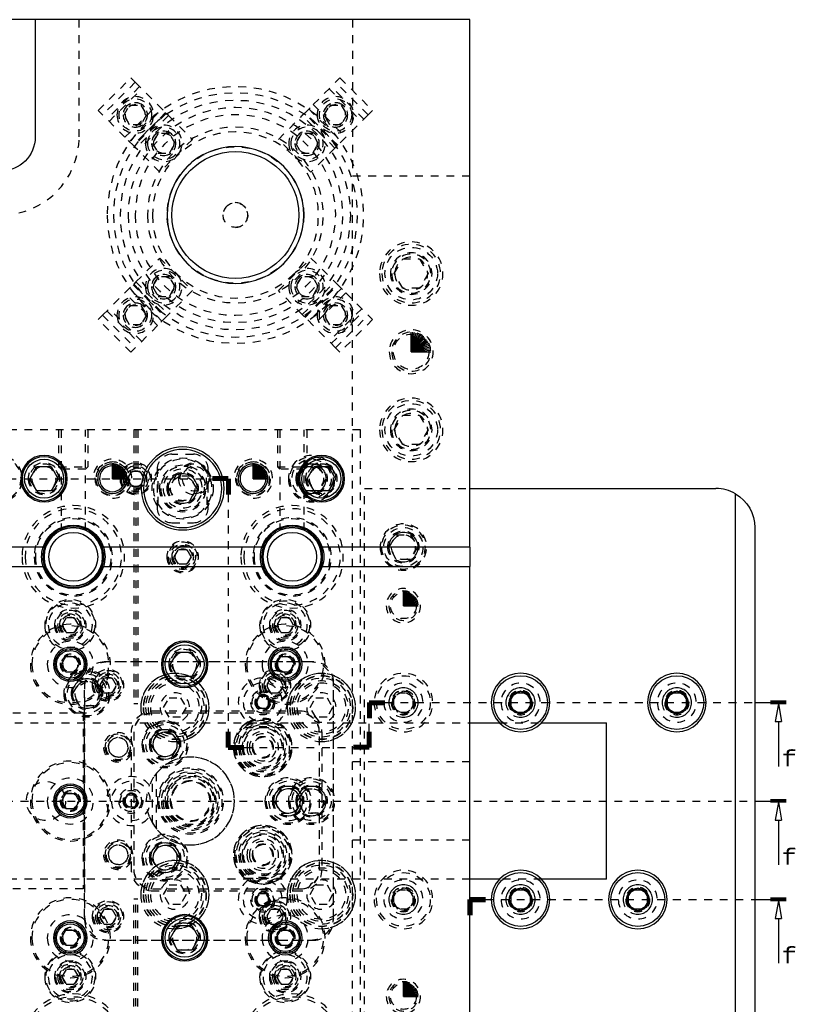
# Model space of a CAD drawing. Header units: inches. Extents: x 3 to 351, y 4 to 271.
# Tile 528 of 530: x 317 to 327, y 154 to 166. Entities that reach past the tile are written whole.
import ezdxf
from ezdxf.enums import TextEntityAlignment as Align

# ---------------------------------------------------------------- set-up
doc = ezdxf.new("R2010")
doc.units = ezdxf.units.IN
doc.header["$LTSCALE"] = 0.5
doc.header["$MEASUREMENT"] = 0
for name, pattern in [('DIVIDE', [0.393701, 0.19685, -0.098425, 0, -0.098425]), ('HIDDEN', [0.225, 0.15, -0.075]), ('PHANTOM', [0.25, 0.125, -0.025, 0.025, -0.025, 0.025, -0.025])]:
    doc.linetypes.add(name, pattern=pattern)
doc.layers.add('MFB', color=7, linetype='Continuous')
doc.layers.add('STR_1', color=7, linetype='Continuous')
doc.styles.add('VERO2-Courier New', font='cour.ttf')

# ---------------------------------------------------------------- blocks, each defined once
blk = doc.blocks.new('ArrowheadSectionClosed')
at = {"color": 0}
for p, q in [((0, 0.02), (-1, 0.02)), ((0, 0.01), (-1, 0.01)), ((0, 0), (-1, 0)), ((0, -0.01), (-1, -0.01)), ((0, -0.02), (-1, -0.02)), ((-0.5, -0.02), (-0.7, -0.298)), ((-0.5, -0.02), (-0.3, -0.298)), ((-0.7, -0.298), (-0.3, -0.298)), ((-0.5, -0.298), (-0.5, -1))]:
    blk.add_line(p, q, dxfattribs=at)
blk = doc.blocks.new('ArrowheadSection')
at = {"color": 0}
for p, q in [((0, 1), (-1, 1)), ((0, 0.5), (-1, 0.5)), ((0, 0), (-1, 0)), ((0, -0.5), (-1, -0.5)), ((0, -1), (-1, -1))]:
    blk.add_line(p, q, dxfattribs=at)

msp = doc.modelspace()

# ---------------------------------------------------------------- linework, layer by layer
at = {"layer": 'MFB', "color": 254, "linetype": 'Continuous'}
for p, q in [((317.525, 166.174), (316.65, 166.174)), ((317.525, 166.174), (317.525, 164.674)), ((323.088, 166.174), (317.525, 166.174)), ((323.088, 159.424), (323.088, 166.174)), ((317.626, 159.424), (316.599, 159.424)), ((320.426, 159.424), (318.399, 159.424)), ((323.088, 159.424), (321.199, 159.424)), ((323.088, 159.424), (323.088, 159.174)), ((316.599, 159.174), (317.626, 159.174)), ((318.399, 159.174), (320.426, 159.174)), ((321.199, 159.174), (323.088, 159.174)), ((323.088, 153.174), (323.088, 159.174))]:
    msp.add_line(p, q, dxfattribs=at)
at = {"layer": 'MFB', "color": 254, "linetype": 'HIDDEN'}
for p, q in [((318.088, 164.674), (318.088, 166.174)), ((321.588, 166.174), (321.588, 164.174)), ((318.332, 165.012), (318.75, 165.429)), ((318.805, 165.373), (318.388, 164.956)), ((318.75, 165.429), (318.805, 165.373)), ((318.805, 165.373), (319.092, 165.087)), ((321.083, 165.087), (321.37, 165.373)), ((321.37, 165.373), (321.426, 165.429)), ((321.787, 164.956), (321.37, 165.373)), ((321.426, 165.429), (321.843, 165.012)), ((318.861, 165.318), (318.443, 164.9)), ((318.471, 164.872), (318.889, 165.29)), ((321.286, 165.29), (321.704, 164.872)), ((321.732, 164.9), (321.314, 165.318)), ((318.662, 164.955), (318.734, 165.08)), ((318.674, 164.669), (319.092, 165.087)), ((318.734, 165.08), (318.878, 165.08)), ((318.878, 165.08), (318.95, 164.955)), ((319.092, 165.087), (319.203, 164.975)), ((320.972, 164.975), (321.083, 165.087)), ((321.083, 165.087), (321.501, 164.669)), ((321.225, 164.955), (321.297, 165.08)), ((321.297, 165.08), (321.441, 165.08)), ((321.441, 165.08), (321.513, 164.955)), ((318.388, 164.956), (318.332, 165.012)), ((318.674, 164.669), (318.388, 164.956)), ((318.734, 164.83), (318.662, 164.955)), ((318.73, 164.613), (319.148, 165.031)), ((319.195, 164.984), (318.777, 164.566)), ((319.203, 164.975), (318.786, 164.558)), ((318.95, 164.955), (318.878, 164.83)), ((319.231, 164.947), (319.203, 164.975)), ((320.972, 164.975), (320.944, 164.947)), ((321.389, 164.558), (320.972, 164.975)), ((321.398, 164.566), (320.98, 164.984)), ((321.027, 165.031), (321.445, 164.613)), ((321.297, 164.83), (321.225, 164.955)), ((321.513, 164.955), (321.441, 164.83)), ((321.787, 164.956), (321.501, 164.669)), ((321.843, 165.012), (321.787, 164.956)), ((318.878, 164.83), (318.734, 164.83)), ((319.231, 164.947), (318.814, 164.53)), ((319.231, 164.947), (319.537, 164.641)), ((320.638, 164.641), (320.944, 164.947)), ((321.361, 164.53), (320.944, 164.947)), ((321.441, 164.83), (321.297, 164.83)), ((319.098, 164.716), (319.026, 164.591)), ((319.243, 164.716), (319.098, 164.716)), ((319.315, 164.591), (319.243, 164.716)), ((320.932, 164.716), (320.86, 164.591)), ((321.077, 164.716), (320.932, 164.716)), ((321.149, 164.591), (321.077, 164.716)), ((318.786, 164.558), (318.674, 164.669)), ((319.026, 164.591), (319.098, 164.466)), ((319.537, 164.641), (319.12, 164.224)), ((319.243, 164.466), (319.315, 164.591)), ((321.055, 164.224), (320.638, 164.641)), ((320.86, 164.591), (320.932, 164.466)), ((321.077, 164.466), (321.149, 164.591)), ((321.501, 164.669), (321.389, 164.558)), ((318.786, 164.558), (318.814, 164.53)), ((319.12, 164.224), (318.814, 164.53)), ((319.098, 164.466), (319.243, 164.466)), ((320.932, 164.466), (321.077, 164.466)), ((321.361, 164.53), (321.055, 164.224)), ((321.361, 164.53), (321.389, 164.558)), ((321.588, 164.174), (323.088, 164.174)), ((321.588, 148.174), (321.588, 164.174)), ((318.814, 162.817), (319.12, 163.123)), ((319.12, 163.123), (319.537, 162.706)), ((320.638, 162.706), (321.055, 163.123)), ((321.055, 163.123), (321.361, 162.817)), ((322.121, 162.924), (322.229, 163.111)), ((322.229, 163.111), (322.446, 163.111)), ((322.446, 163.111), (322.554, 162.924)), ((318.814, 162.817), (318.786, 162.789)), ((318.814, 162.817), (319.231, 162.4)), ((319.098, 162.882), (319.026, 162.757)), ((319.243, 162.882), (319.098, 162.882)), ((319.315, 162.757), (319.243, 162.882)), ((320.932, 162.882), (320.86, 162.757)), ((321.077, 162.882), (320.932, 162.882)), ((320.944, 162.4), (321.361, 162.817)), ((321.149, 162.757), (321.077, 162.882)), ((321.389, 162.789), (321.361, 162.817)), ((322.229, 162.736), (322.121, 162.924)), ((322.554, 162.924), (322.446, 162.736)), ((318.674, 162.678), (318.786, 162.789)), ((319.148, 162.316), (318.73, 162.734)), ((318.777, 162.781), (319.195, 162.363)), ((318.786, 162.789), (319.203, 162.372)), ((319.026, 162.757), (319.098, 162.632)), ((319.537, 162.706), (319.231, 162.4)), ((319.243, 162.632), (319.315, 162.757)), ((320.944, 162.4), (320.638, 162.706)), ((320.86, 162.757), (320.932, 162.632)), ((320.972, 162.372), (321.389, 162.789)), ((320.98, 162.363), (321.398, 162.781)), ((321.445, 162.734), (321.027, 162.316)), ((321.077, 162.632), (321.149, 162.757)), ((321.389, 162.789), (321.501, 162.678)), ((322.446, 162.736), (322.229, 162.736)), ((318.388, 162.391), (318.674, 162.678)), ((319.092, 162.26), (318.674, 162.678)), ((319.098, 162.632), (319.243, 162.632)), ((320.932, 162.632), (321.077, 162.632)), ((321.501, 162.678), (321.083, 162.26)), ((321.501, 162.678), (321.787, 162.391)), ((318.443, 162.447), (318.861, 162.029)), ((318.889, 162.057), (318.471, 162.475)), ((318.662, 162.392), (318.734, 162.517)), ((318.734, 162.517), (318.878, 162.517)), ((318.878, 162.517), (318.95, 162.392)), ((321.225, 162.392), (321.297, 162.517)), ((321.704, 162.475), (321.286, 162.057)), ((321.297, 162.517), (321.441, 162.517)), ((321.314, 162.029), (321.732, 162.447)), ((321.441, 162.517), (321.513, 162.392)), ((318.332, 162.336), (318.388, 162.391)), ((318.75, 161.918), (318.332, 162.336)), ((318.388, 162.391), (318.805, 161.974)), ((318.734, 162.267), (318.662, 162.392)), ((318.95, 162.392), (318.878, 162.267)), ((319.203, 162.372), (319.092, 162.26)), ((319.203, 162.372), (319.231, 162.4)), ((320.944, 162.4), (320.972, 162.372)), ((321.083, 162.26), (320.972, 162.372)), ((321.297, 162.267), (321.225, 162.392)), ((321.37, 161.974), (321.787, 162.391)), ((321.843, 162.336), (321.426, 161.918)), ((321.513, 162.392), (321.441, 162.267)), ((321.787, 162.391), (321.843, 162.336)), ((318.878, 162.267), (318.734, 162.267)), ((319.092, 162.26), (318.805, 161.974)), ((321.37, 161.974), (321.083, 162.26)), ((321.441, 162.267), (321.297, 162.267)), ((318.805, 161.974), (318.75, 161.918)), ((321.426, 161.918), (321.37, 161.974)), ((322.121, 160.924), (322.229, 161.111)), ((322.229, 161.111), (322.446, 161.111)), ((322.446, 161.111), (322.554, 160.924)), ((321.688, 160.924), (317.138, 160.924)), ((317.825, 160.924), (317.825, 160.452)), ((317.856, 160.924), (317.856, 159.639)), ((318.169, 159.64), (318.169, 160.924)), ((318.2, 160.924), (318.2, 160.452)), ((318.788, 160.924), (318.788, 160.396)), ((318.813, 160.924), (318.813, 160.399)), ((318.838, 160.924), (318.838, 160.396)), ((320.625, 160.924), (320.625, 160.452)), ((320.656, 160.924), (320.656, 159.639)), ((320.969, 159.64), (320.969, 160.924)), ((321, 160.924), (321, 160.452)), ((321.688, 151.424), (321.688, 160.924)), ((322.229, 160.736), (322.121, 160.924)), ((322.554, 160.924), (322.446, 160.736)), ((322.446, 160.736), (322.229, 160.736)), ((319.55, 160.611), (319.275, 160.611)), ((317.825, 160.452), (318.2, 160.452)), ((317.856, 160.421), (317.825, 160.452)), ((318.169, 160.421), (317.856, 160.421)), ((318.169, 160.421), (318.2, 160.452)), ((319.088, 160.424), (319.088, 159.924)), ((319.738, 159.924), (319.738, 160.424)), ((320.625, 160.452), (321, 160.452)), ((320.656, 160.421), (320.625, 160.452)), ((320.969, 160.421), (320.656, 160.421)), ((320.882, 160.299), (320.972, 160.455)), ((320.969, 160.421), (321, 160.452)), ((320.972, 160.455), (321.097, 160.455)), ((321.153, 160.455), (321.243, 160.299)), ((318.758, 160.392), (318.704, 160.299)), ((318.704, 160.299), (318.758, 160.205)), ((318.867, 160.392), (318.758, 160.392)), ((318.813, 160.399), (318.788, 160.396)), ((318.838, 160.396), (318.813, 160.399)), ((318.921, 160.299), (318.867, 160.392)), ((318.867, 160.205), (318.921, 160.299)), ((319.1, 159.966), (319.1, 160.381)), ((319.322, 160.33), (319.232, 160.174)), ((319.503, 160.33), (319.322, 160.33)), ((319.593, 160.174), (319.503, 160.33)), ((319.725, 159.966), (319.725, 160.381)), ((320.972, 160.142), (320.882, 160.299)), ((321.243, 160.299), (321.153, 160.142)), ((318.758, 160.205), (318.867, 160.205)), ((318.788, 160.201), (318.788, 157.424)), ((318.788, 160.201), (318.813, 160.198)), ((318.813, 160.198), (318.838, 160.201)), ((318.813, 160.198), (318.813, 157.424)), ((318.838, 160.201), (318.838, 157.424)), ((319.232, 160.174), (319.322, 160.017)), ((319.503, 160.017), (319.593, 160.174)), ((321.738, 160.174), (323.088, 160.174)), ((321.738, 152.174), (321.738, 160.174)), ((321.097, 160.142), (320.972, 160.142)), ((319.322, 160.017), (319.503, 160.017)), ((319.275, 159.736), (319.55, 159.736)), ((322.057, 159.424), (322.147, 159.58)), ((322.147, 159.58), (322.328, 159.58)), ((322.328, 159.58), (322.418, 159.424)), ((322.147, 159.267), (322.057, 159.424)), ((322.418, 159.424), (322.328, 159.267)), ((319.304, 159.299), (319.358, 159.392)), ((319.358, 159.205), (319.304, 159.299)), ((319.358, 159.392), (319.467, 159.392)), ((319.467, 159.392), (319.521, 159.299)), ((319.521, 159.299), (319.467, 159.205)), ((319.467, 159.205), (319.358, 159.205)), ((322.328, 159.267), (322.147, 159.267)), ((317.921, 158.517), (317.867, 158.424)), ((317.867, 158.424), (317.921, 158.33)), ((318.029, 158.517), (317.921, 158.517)), ((318.083, 158.424), (318.029, 158.517)), ((318.029, 158.33), (318.083, 158.424)), ((320.671, 158.517), (320.617, 158.424)), ((320.617, 158.424), (320.671, 158.33)), ((320.779, 158.517), (320.671, 158.517)), ((320.833, 158.424), (320.779, 158.517)), ((320.779, 158.33), (320.833, 158.424)), ((317.921, 158.33), (318.029, 158.33)), ((320.671, 158.33), (320.779, 158.33)), ((321.093, 157.954), (318.408, 157.954)), ((321.043, 157.954), (318.458, 157.954)), ((318.007, 157.549), (318.097, 157.705)), ((318.097, 157.705), (318.278, 157.705)), ((318.158, 157.704), (318.158, 154.644)), ((318.158, 154.694), (318.158, 157.654)), ((318.278, 157.705), (318.368, 157.549)), ((318.403, 157.747), (318.349, 157.654)), ((318.349, 157.654), (318.403, 157.56)), ((318.512, 157.747), (318.403, 157.747)), ((318.566, 157.654), (318.512, 157.747)), ((318.512, 157.56), (318.566, 157.654)), ((320.538, 157.747), (320.484, 157.654)), ((320.484, 157.654), (320.538, 157.56)), ((320.647, 157.747), (320.538, 157.747)), ((320.701, 157.654), (320.647, 157.747)), ((320.647, 157.56), (320.701, 157.654)), ((321.343, 154.644), (321.343, 157.704)), ((321.343, 154.694), (321.343, 157.654)), ((318.097, 157.392), (318.007, 157.549)), ((318.368, 157.549), (318.278, 157.392)), ((318.403, 157.56), (318.512, 157.56)), ((320.538, 157.56), (320.647, 157.56)), ((322.093, 157.434), (322.165, 157.559)), ((322.238, 157.578), (322.113, 157.506)), ((322.165, 157.559), (322.31, 157.559)), ((322.363, 157.506), (322.238, 157.578)), ((322.31, 157.559), (322.382, 157.434)), ((318.278, 157.392), (318.097, 157.392)), ((318.788, 157.424), (318.838, 157.424)), ((319.168, 157.371), (319.24, 157.496)), ((319.24, 157.496), (319.385, 157.496)), ((319.385, 157.496), (319.457, 157.371)), ((320.347, 157.436), (320.392, 157.514)), ((320.392, 157.358), (320.347, 157.436)), ((320.392, 157.514), (320.483, 157.514)), ((320.483, 157.514), (320.528, 157.436)), ((320.528, 157.436), (320.483, 157.358)), ((321.043, 157.371), (321.115, 157.496)), ((321.115, 157.496), (321.26, 157.496)), ((321.26, 157.496), (321.332, 157.371)), ((322.165, 157.309), (322.093, 157.434)), ((322.113, 157.506), (322.113, 157.361)), ((322.382, 157.434), (322.31, 157.309)), ((322.363, 157.361), (322.363, 157.506)), ((318.138, 157.299), (317.138, 157.299)), ((318.138, 157.299), (318.138, 155.049)), ((320.923, 157.299), (319.028, 157.299)), ((319.038, 157.329), (320.913, 157.329)), ((320.913, 157.299), (319.038, 157.299)), ((319.24, 157.246), (319.168, 157.371)), ((319.457, 157.371), (319.385, 157.246)), ((320.483, 157.358), (320.392, 157.358)), ((321.115, 157.246), (321.043, 157.371)), ((321.332, 157.371), (321.26, 157.246)), ((322.113, 157.361), (322.238, 157.289)), ((322.31, 157.309), (322.165, 157.309)), ((322.238, 157.289), (322.363, 157.361)), ((295.463, 157.174), (323.088, 157.174)), ((319.385, 157.246), (319.24, 157.246)), ((320.213, 157.161), (320.663, 157.161)), ((321.26, 157.246), (321.115, 157.246)), ((323.467, 157.174), (324.008, 157.174)), ((318.758, 155.299), (318.758, 157.049)), ((318.788, 157.059), (318.788, 155.289)), ((318.788, 157.049), (318.788, 155.299)), ((319.097, 157.055), (319.007, 156.899)), ((319.278, 157.055), (319.097, 157.055)), ((319.368, 156.899), (319.278, 157.055)), ((320.717, 157.111), (320.158, 157.111)), ((321.163, 155.289), (321.163, 157.059)), ((321.163, 155.299), (321.163, 157.049)), ((321.193, 157.049), (321.193, 155.299)), ((319.007, 156.899), (319.097, 156.742)), ((319.278, 156.742), (319.368, 156.899)), ((319.097, 156.742), (319.278, 156.742)), ((323.088, 156.676), (321.588, 156.676)), ((319.075, 156.527), (319.075, 155.82)), ((319.025, 155.893), (319.025, 156.454)), ((320.672, 156.33), (320.582, 156.174)), ((320.853, 156.33), (320.672, 156.33)), ((320.943, 156.174), (320.853, 156.33)), ((320.882, 156.174), (320.972, 156.33)), ((320.972, 156.33), (321.153, 156.33)), ((321.153, 156.33), (321.243, 156.174)), ((318.66, 156.174), (318.705, 156.252)), ((318.705, 156.095), (318.66, 156.174)), ((318.705, 156.252), (318.795, 156.252)), ((318.795, 156.252), (318.84, 156.174)), ((318.84, 156.174), (318.795, 156.095)), ((320.582, 156.174), (320.672, 156.017)), ((320.853, 156.017), (320.943, 156.174)), ((320.972, 156.017), (320.882, 156.174)), ((321.243, 156.174), (321.153, 156.017)), ((318.795, 156.095), (318.705, 156.095)), ((320.672, 156.017), (320.853, 156.017)), ((321.153, 156.017), (320.972, 156.017)), ((323.088, 155.671), (321.588, 155.671)), ((319.097, 155.605), (319.007, 155.449)), ((319.278, 155.605), (319.097, 155.605)), ((319.368, 155.449), (319.278, 155.605)), ((319.007, 155.449), (319.097, 155.292)), ((319.278, 155.292), (319.368, 155.449)), ((319.097, 155.292), (319.278, 155.292)), ((323.088, 155.174), (295.463, 155.174)), ((320.717, 155.236), (320.158, 155.236)), ((320.213, 155.186), (320.663, 155.186)), ((324.008, 155.174), (323.467, 155.174)), ((318.138, 155.049), (317.138, 155.049)), ((319.028, 155.049), (320.923, 155.049)), ((319.038, 155.049), (320.913, 155.049)), ((320.913, 155.019), (319.038, 155.019)), ((319.168, 154.976), (319.24, 155.101)), ((319.24, 155.101), (319.385, 155.101)), ((319.385, 155.101), (319.457, 154.976)), ((321.043, 154.976), (321.115, 155.101)), ((321.115, 155.101), (321.26, 155.101)), ((321.26, 155.101), (321.332, 154.976)), ((322.093, 154.914), (322.165, 155.039)), ((322.238, 155.058), (322.113, 154.986)), ((322.165, 155.039), (322.31, 155.039)), ((322.363, 154.986), (322.238, 155.058)), ((322.31, 155.039), (322.382, 154.914)), ((318.788, 154.924), (318.838, 154.924)), ((318.788, 152.146), (318.788, 154.924)), ((318.813, 152.149), (318.813, 154.924)), ((318.838, 152.146), (318.838, 154.924)), ((319.24, 154.851), (319.168, 154.976)), ((319.457, 154.976), (319.385, 154.851)), ((320.347, 154.911), (320.392, 154.989)), ((320.392, 154.833), (320.347, 154.911)), ((320.392, 154.989), (320.483, 154.989)), ((320.483, 154.989), (320.528, 154.911)), ((320.528, 154.911), (320.483, 154.833)), ((321.115, 154.851), (321.043, 154.976)), ((321.332, 154.976), (321.26, 154.851)), ((322.165, 154.789), (322.093, 154.914)), ((322.113, 154.986), (322.113, 154.841)), ((322.382, 154.914), (322.31, 154.789)), ((322.363, 154.841), (322.363, 154.986)), ((318.403, 154.787), (318.349, 154.694)), ((318.512, 154.787), (318.403, 154.787)), ((318.566, 154.694), (318.512, 154.787)), ((319.385, 154.851), (319.24, 154.851)), ((320.483, 154.833), (320.392, 154.833)), ((320.538, 154.787), (320.484, 154.694)), ((320.647, 154.787), (320.538, 154.787)), ((320.701, 154.694), (320.647, 154.787)), ((321.26, 154.851), (321.115, 154.851)), ((322.113, 154.841), (322.238, 154.769)), ((322.31, 154.789), (322.165, 154.789)), ((322.238, 154.769), (322.363, 154.841)), ((318.349, 154.694), (318.403, 154.6)), ((318.512, 154.6), (318.566, 154.694)), ((320.484, 154.694), (320.538, 154.6)), ((320.647, 154.6), (320.701, 154.694)), ((318.403, 154.6), (318.512, 154.6)), ((320.538, 154.6), (320.647, 154.6)), ((318.408, 154.394), (321.093, 154.394)), ((318.458, 154.394), (321.043, 154.394)), ((317.921, 154.017), (317.867, 153.924)), ((318.029, 154.017), (317.921, 154.017)), ((318.083, 153.924), (318.029, 154.017)), ((320.671, 154.017), (320.617, 153.924)), ((320.779, 154.017), (320.671, 154.017)), ((320.833, 153.924), (320.779, 154.017)), ((317.867, 153.924), (317.921, 153.83)), ((318.029, 153.83), (318.083, 153.924)), ((320.617, 153.924), (320.671, 153.83)), ((320.779, 153.83), (320.833, 153.924)), ((317.921, 153.83), (318.029, 153.83)), ((320.671, 153.83), (320.779, 153.83))]:
    msp.add_line(p, q, dxfattribs=at)
at = {"layer": 'MFB', "color": 100, "linetype": 'Continuous'}
for p, q in [((322.338, 161.924), (322.338, 162.174)), ((322.338, 161.924), (322.359, 162.173)), ((322.338, 161.924), (322.381, 162.17)), ((322.338, 161.924), (322.402, 162.165)), ((322.338, 161.924), (322.423, 162.158)), ((322.338, 161.924), (322.443, 162.15)), ((322.338, 161.924), (322.463, 162.14)), ((322.338, 161.924), (322.481, 162.128)), ((322.338, 161.924), (322.498, 162.115)), ((322.338, 161.924), (322.514, 162.1)), ((322.338, 161.924), (322.529, 162.084)), ((322.338, 161.924), (322.542, 162.067)), ((322.338, 161.924), (322.554, 162.049)), ((322.338, 161.924), (322.564, 162.029)), ((322.338, 161.924), (322.572, 162.009)), ((322.338, 161.924), (322.579, 161.988)), ((322.338, 161.924), (322.584, 161.967)), ((322.338, 161.924), (322.587, 161.945)), ((322.338, 161.924), (322.588, 161.924)), ((318.513, 160.299), (318.513, 160.486)), ((318.513, 160.299), (318.529, 160.485)), ((318.513, 160.299), (318.545, 160.483)), ((318.513, 160.299), (318.561, 160.48)), ((318.513, 160.299), (318.577, 160.475)), ((318.513, 160.299), (318.592, 160.469)), ((318.513, 160.299), (318.606, 160.461)), ((318.513, 160.299), (318.62, 160.452)), ((318.513, 160.299), (318.633, 160.442)), ((318.513, 160.299), (318.645, 160.431)), ((318.513, 160.299), (318.656, 160.419)), ((320.313, 160.299), (320.313, 160.486)), ((320.313, 160.299), (320.329, 160.485)), ((320.313, 160.299), (320.345, 160.483)), ((320.313, 160.299), (320.361, 160.48)), ((320.313, 160.299), (320.377, 160.475)), ((320.313, 160.299), (320.392, 160.469)), ((320.313, 160.299), (320.406, 160.461)), ((320.313, 160.299), (320.42, 160.452)), ((320.313, 160.299), (320.433, 160.442)), ((320.313, 160.299), (320.445, 160.431)), ((320.313, 160.299), (320.456, 160.419)), ((318.513, 160.299), (318.666, 160.406)), ((318.513, 160.299), (318.675, 160.392)), ((318.513, 160.299), (318.682, 160.378)), ((318.513, 160.299), (318.689, 160.363)), ((318.513, 160.299), (318.694, 160.347)), ((318.513, 160.299), (318.697, 160.331)), ((318.513, 160.299), (318.699, 160.315)), ((318.513, 160.299), (318.7, 160.299)), ((320.313, 160.299), (320.466, 160.406)), ((320.313, 160.299), (320.475, 160.392)), ((320.313, 160.299), (320.482, 160.378)), ((320.313, 160.299), (320.489, 160.363)), ((320.313, 160.299), (320.494, 160.347)), ((320.313, 160.299), (320.497, 160.331)), ((320.313, 160.299), (320.499, 160.315)), ((320.313, 160.299), (320.5, 160.299)), ((322.238, 158.674), (322.238, 158.861)), ((322.238, 158.674), (322.254, 158.86)), ((322.238, 158.674), (322.27, 158.858)), ((322.238, 158.674), (322.286, 158.855)), ((322.238, 158.674), (322.302, 158.85)), ((322.238, 158.674), (322.317, 158.844)), ((322.238, 158.674), (322.331, 158.836)), ((322.238, 158.674), (322.345, 158.827)), ((322.238, 158.674), (322.358, 158.817)), ((322.238, 158.674), (322.37, 158.806)), ((322.238, 158.674), (322.381, 158.794)), ((322.238, 158.674), (322.391, 158.781)), ((322.238, 158.674), (322.4, 158.767)), ((322.238, 158.674), (322.407, 158.753)), ((322.238, 158.674), (322.414, 158.738)), ((322.238, 158.674), (322.419, 158.722)), ((322.238, 158.674), (322.422, 158.706)), ((322.238, 158.674), (322.424, 158.69)), ((322.238, 158.674), (322.425, 158.674)), ((322.238, 153.674), (322.238, 153.861)), ((322.238, 153.674), (322.254, 153.86)), ((322.238, 153.674), (322.27, 153.858)), ((322.238, 153.674), (322.286, 153.855)), ((322.238, 153.674), (322.302, 153.85)), ((322.238, 153.674), (322.317, 153.844)), ((322.238, 153.674), (322.331, 153.836)), ((322.238, 153.674), (322.345, 153.827)), ((322.238, 153.674), (322.358, 153.817)), ((322.238, 153.674), (322.37, 153.806)), ((322.238, 153.674), (322.381, 153.794)), ((322.238, 153.674), (322.391, 153.781)), ((322.238, 153.674), (322.4, 153.767)), ((322.238, 153.674), (322.407, 153.753)), ((322.238, 153.674), (322.414, 153.738)), ((322.238, 153.674), (322.419, 153.722)), ((322.238, 153.674), (322.422, 153.706)), ((322.238, 153.674), (322.424, 153.69)), ((322.238, 153.674), (322.425, 153.674))]:
    msp.add_line(p, q, dxfattribs=at)
at = {"layer": 'MFB', "color": 132, "linetype": 'Continuous'}
for p, q in [((317.457, 160.299), (317.547, 160.455)), ((317.547, 160.455), (317.728, 160.455)), ((317.728, 160.455), (317.818, 160.299)), ((321.007, 160.299), (321.097, 160.455)), ((321.097, 160.455), (321.278, 160.455)), ((321.278, 160.455), (321.368, 160.299)), ((317.547, 160.142), (317.457, 160.299)), ((317.818, 160.299), (317.728, 160.142)), ((321.097, 160.142), (321.007, 160.299)), ((321.368, 160.299), (321.278, 160.142)), ((317.728, 160.142), (317.547, 160.142)), ((321.278, 160.142), (321.097, 160.142)), ((317.861, 157.924), (317.918, 158.022)), ((317.918, 158.022), (318.032, 158.022)), ((318.032, 158.022), (318.089, 157.924)), ((319.257, 157.924), (319.347, 158.08)), ((319.347, 158.08), (319.528, 158.08)), ((319.528, 158.08), (319.618, 157.924)), ((320.611, 157.924), (320.668, 158.022)), ((320.668, 158.022), (320.782, 158.022)), ((320.782, 158.022), (320.839, 157.924)), ((317.918, 157.825), (317.861, 157.924)), ((318.089, 157.924), (318.032, 157.825)), ((319.347, 157.767), (319.257, 157.924)), ((319.618, 157.924), (319.528, 157.767)), ((320.668, 157.825), (320.611, 157.924)), ((320.839, 157.924), (320.782, 157.825)), ((318.032, 157.825), (317.918, 157.825)), ((319.528, 157.767), (319.347, 157.767)), ((320.782, 157.825), (320.668, 157.825)), ((317.861, 156.174), (317.918, 156.272)), ((317.918, 156.272), (318.032, 156.272)), ((318.032, 156.272), (318.089, 156.174)), ((317.918, 156.075), (317.861, 156.174)), ((318.089, 156.174), (318.032, 156.075)), ((318.032, 156.075), (317.918, 156.075)), ((317.861, 154.424), (317.918, 154.522)), ((317.918, 154.522), (318.032, 154.522)), ((318.032, 154.522), (318.089, 154.424)), ((319.257, 154.424), (319.347, 154.58)), ((319.347, 154.58), (319.528, 154.58)), ((319.528, 154.58), (319.618, 154.424)), ((320.611, 154.424), (320.668, 154.522)), ((320.668, 154.522), (320.782, 154.522)), ((320.782, 154.522), (320.839, 154.424)), ((317.918, 154.325), (317.861, 154.424)), ((318.089, 154.424), (318.032, 154.325)), ((319.347, 154.267), (319.257, 154.424)), ((319.618, 154.424), (319.528, 154.267)), ((320.668, 154.325), (320.611, 154.424)), ((320.839, 154.424), (320.782, 154.325)), ((318.032, 154.325), (317.918, 154.325)), ((319.528, 154.267), (319.347, 154.267)), ((320.782, 154.325), (320.668, 154.325))]:
    msp.add_line(p, q, dxfattribs=at)
at = {"layer": 'MFB', "color": 100, "linetype": 'DIVIDE'}
for p, q in [((310.78, 160.299), (319.996, 160.299)), ((319.996, 160.299), (319.996, 156.861)), ((321.801, 156.861), (321.801, 157.434)), ((321.801, 157.434), (326.738, 157.434)), ((319.996, 156.861), (321.801, 156.861)), ((291.938, 156.174), (326.738, 156.174)), ((323.088, 148.674), (323.088, 154.914)), ((323.088, 154.914), (326.738, 154.914))]:
    msp.add_line(p, q, dxfattribs=at)
at = {"layer": 'MFB', "color": 9, "linetype": 'Continuous'}
for p, q in [((323.088, 160.174), (326.238, 160.174)), ((326.738, 159.674), (326.738, 152.674))]:
    msp.add_line(p, q, dxfattribs=at)
at = {"layer": 'MFB', "color": 96, "linetype": 'Continuous'}
msp.add_line((326.488, 152.241), (326.488, 160.107), dxfattribs=at)
at = {"layer": 'MFB', "color": 136, "linetype": 'Continuous'}
for p, q in [((323.593, 157.434), (323.665, 157.559)), ((323.665, 157.559), (323.81, 157.559)), ((323.81, 157.559), (323.882, 157.434)), ((325.593, 157.434), (325.665, 157.559)), ((325.665, 157.559), (325.81, 157.559)), ((325.81, 157.559), (325.882, 157.434)), ((323.665, 157.309), (323.593, 157.434)), ((323.882, 157.434), (323.81, 157.309)), ((325.665, 157.309), (325.593, 157.434)), ((325.882, 157.434), (325.81, 157.309)), ((323.81, 157.309), (323.665, 157.309)), ((325.81, 157.309), (325.665, 157.309)), ((323.593, 154.914), (323.665, 155.039)), ((323.665, 155.039), (323.81, 155.039)), ((323.81, 155.039), (323.882, 154.914)), ((325.093, 154.914), (325.165, 155.039)), ((325.165, 155.039), (325.31, 155.039)), ((325.31, 155.039), (325.382, 154.914)), ((323.665, 154.789), (323.593, 154.914)), ((323.882, 154.914), (323.81, 154.789)), ((325.165, 154.789), (325.093, 154.914)), ((325.382, 154.914), (325.31, 154.789)), ((323.81, 154.789), (323.665, 154.789)), ((325.31, 154.789), (325.165, 154.789))]:
    msp.add_line(p, q, dxfattribs=at)
at = {"layer": 'MFB', "color": 4, "linetype": 'Continuous'}
for p, q in [((323.738, 157.578), (323.613, 157.506)), ((323.863, 157.506), (323.738, 157.578)), ((325.738, 157.578), (325.613, 157.506)), ((325.863, 157.506), (325.738, 157.578)), ((323.613, 157.506), (323.613, 157.361)), ((323.863, 157.361), (323.863, 157.506)), ((325.613, 157.506), (325.613, 157.361)), ((325.863, 157.361), (325.863, 157.506)), ((323.613, 157.361), (323.738, 157.289)), ((323.738, 157.289), (323.863, 157.361)), ((325.613, 157.361), (325.738, 157.289)), ((325.738, 157.289), (325.863, 157.361)), ((323.738, 155.058), (323.613, 154.986)), ((323.863, 154.986), (323.738, 155.058)), ((325.238, 155.058), (325.113, 154.986)), ((325.363, 154.986), (325.238, 155.058)), ((323.613, 154.986), (323.613, 154.841)), ((323.863, 154.841), (323.863, 154.986)), ((325.113, 154.986), (325.113, 154.841)), ((325.363, 154.841), (325.363, 154.986)), ((323.613, 154.841), (323.738, 154.769)), ((323.738, 154.769), (323.863, 154.841)), ((325.113, 154.841), (325.238, 154.769)), ((325.238, 154.769), (325.363, 154.841))]:
    msp.add_line(p, q, dxfattribs=at)
at = {"layer": 'MFB', "color": 30, "linetype": 'Continuous'}
for p, q in [((323.088, 157.174), (323.467, 157.174)), ((324.008, 157.174), (324.838, 157.174)), ((324.838, 155.174), (324.838, 157.174)), ((323.467, 155.174), (323.088, 155.174)), ((324.838, 155.174), (324.008, 155.174))]:
    msp.add_line(p, q, dxfattribs=at)
at = {"layer": 'MFB', "color": 254, "linetype": 'HIDDEN', "extrusion": (0, 0, -1)}
for centre, radius in [((-320.088, 163.674), 1.642), ((-320.088, 163.674), 1.562), ((-318.806, 164.955), 0.234), ((-318.806, 164.955), 0.156), ((-318.806, 164.955), 0.129), ((-321.369, 164.955), 0.234), ((-321.369, 164.955), 0.156), ((-321.369, 164.955), 0.129), ((-320.088, 163.674), 1.375), ((-320.088, 163.674), 1.283), ((-319.17, 164.591), 0.234), ((-321.005, 164.591), 0.234), ((-320.088, 163.674), 1.125), ((-319.17, 164.591), 0.207), ((-319.17, 164.591), 0.156), ((-320.088, 163.674), 1.063), ((-321.005, 164.591), 0.207), ((-321.005, 164.591), 0.156), ((-322.338, 162.924), 0.406), ((-322.338, 162.924), 0.375), ((-322.338, 162.924), 0.266), ((-322.338, 162.924), 0.25), ((-322.338, 162.924), 0.211), ((-319.17, 162.757), 0.234), ((-319.17, 162.757), 0.207), ((-321.005, 162.757), 0.234), ((-321.005, 162.757), 0.207), ((-319.17, 162.757), 0.156), ((-321.005, 162.757), 0.156), ((-318.806, 162.392), 0.234), ((-321.369, 162.392), 0.234), ((-318.806, 162.392), 0.156), ((-318.806, 162.392), 0.129), ((-321.369, 162.392), 0.156), ((-321.369, 162.392), 0.129), ((-322.338, 161.924), 0.281), ((-322.338, 161.924), 0.25), ((-322.338, 160.924), 0.406), ((-322.338, 160.924), 0.375), ((-322.338, 160.924), 0.266), ((-322.338, 160.924), 0.25), ((-322.338, 160.924), 0.211), ((-317.063, 160.299), 0.297), ((-317.063, 160.299), 0.281), ((-319.413, 160.174), 0.375), ((-321.063, 160.299), 0.297), ((-321.063, 160.299), 0.281), ((-317.638, 160.299), 0.203), ((-317.638, 160.299), 0.188), ((-317.638, 160.299), 0.156), ((-318.513, 160.299), 0.211), ((-318.513, 160.299), 0.19), ((-318.813, 160.299), 0.203), ((-318.813, 160.299), 0.188), ((-318.813, 160.299), 0.163), ((-318.813, 160.299), 0.141), ((-318.813, 160.299), 0.125), ((-319.413, 160.174), 0.297), ((-319.413, 160.174), 0.281), ((-319.413, 160.174), 0.25), ((-319.563, 160.299), 0.203), ((-319.563, 160.299), 0.156), ((-320.313, 160.299), 0.211), ((-320.313, 160.299), 0.19), ((-321.063, 160.299), 0.203), ((-321.063, 160.299), 0.188), ((-321.063, 160.299), 0.156), ((-321.188, 160.299), 0.203), ((-321.188, 160.299), 0.188), ((-321.188, 160.299), 0.156), ((-319.413, 160.174), 0.203), ((-319.413, 160.174), 0.188), ((-318.013, 159.299), 0.656), ((-318.013, 159.299), 0.617), ((-320.813, 159.299), 0.656), ((-320.813, 159.299), 0.617), ((-318.013, 159.299), 0.501), ((-318.013, 159.299), 0.501), ((-318.013, 159.299), 0.486), ((-320.813, 159.299), 0.501), ((-320.813, 159.299), 0.501), ((-320.813, 159.299), 0.486), ((-322.238, 159.424), 0.297), ((-322.238, 159.424), 0.281), ((-322.238, 159.424), 0.203), ((-322.238, 159.424), 0.188), ((-322.238, 159.424), 0.156), ((-319.413, 159.299), 0.203), ((-319.413, 159.299), 0.188), ((-319.413, 159.299), 0.141), ((-319.413, 159.299), 0.125), ((-319.413, 159.299), 0.1), ((-322.238, 158.674), 0.219), ((-322.238, 158.674), 0.188), ((-317.975, 158.424), 0.328), ((-317.975, 158.424), 0.282), ((-320.725, 158.424), 0.328), ((-320.725, 158.424), 0.282), ((-317.975, 158.424), 0.203), ((-317.975, 158.424), 0.188), ((-317.975, 158.424), 0.163), ((-317.975, 158.424), 0.141), ((-317.975, 158.424), 0.125), ((-317.975, 158.424), 0.1), ((-320.725, 158.424), 0.203), ((-320.725, 158.424), 0.188), ((-320.725, 158.424), 0.163), ((-320.725, 158.424), 0.141), ((-320.725, 158.424), 0.125), ((-320.725, 158.424), 0.1), ((-317.975, 157.924), 0.512), ((-317.975, 157.924), 0.492), ((-320.725, 157.924), 0.512), ((-320.725, 157.924), 0.492), ((-317.975, 157.924), 0.295), ((-320.725, 157.924), 0.295), ((-317.975, 157.924), 0.13), ((-317.975, 157.924), 0.118), ((-317.975, 157.924), 0.0984), ((-319.438, 157.924), 0.203), ((-319.438, 157.924), 0.188), ((-319.438, 157.924), 0.156), ((-320.725, 157.924), 0.13), ((-320.725, 157.924), 0.118), ((-320.725, 157.924), 0.0984), ((-318.188, 157.549), 0.297), ((-318.188, 157.549), 0.281), ((-318.458, 157.654), 0.203), ((-318.458, 157.654), 0.188), ((-318.458, 157.654), 0.163), ((-318.458, 157.654), 0.141), ((-318.458, 157.654), 0.125), ((-319.313, 157.371), 0.437), ((-319.313, 157.371), 0.406), ((-319.313, 157.371), 0.402), ((-320.593, 157.654), 0.203), ((-320.593, 157.654), 0.188), ((-320.593, 157.654), 0.163), ((-320.593, 157.654), 0.141), ((-320.593, 157.654), 0.125), ((-321.188, 157.371), 0.437), ((-321.188, 157.371), 0.406), ((-321.188, 157.371), 0.402), ((-322.238, 157.434), 0.375), ((-318.188, 157.549), 0.203), ((-318.188, 157.549), 0.188), ((-318.188, 157.549), 0.156), ((-318.458, 157.654), 0.1), ((-319.313, 157.371), 0.375), ((-319.313, 157.371), 0.344), ((-319.313, 157.371), 0.313), ((-320.438, 157.436), 0.25), ((-320.593, 157.654), 0.1), ((-321.188, 157.371), 0.375), ((-321.188, 157.371), 0.313), ((-322.238, 157.434), 0.25), ((-323.738, 157.434), 0.25), ((-325.738, 157.434), 0.25), ((-319.313, 157.371), 0.188), ((-320.438, 157.436), 0.156), ((-320.438, 157.436), 0.102), ((-320.438, 157.436), 0.095), ((-321.188, 157.371), 0.188), ((-322.238, 157.434), 0.188), ((-322.238, 157.434), 0.156), ((-323.738, 157.434), 0.188), ((-323.738, 157.434), 0.156), ((-325.738, 157.434), 0.188), ((-325.738, 157.434), 0.156), ((-320.438, 157.436), 0.0747), ((-319.188, 156.899), 0.297), ((-319.188, 156.899), 0.281), ((-319.188, 156.899), 0.25), ((-320.438, 156.861), 0.36), ((-320.438, 156.861), 0.344), ((-320.438, 156.861), 0.31), ((-320.438, 156.861), 0.29), ((-318.588, 156.861), 0.188), ((-318.588, 156.861), 0.17), ((-318.588, 156.861), 0.156), ((-319.188, 156.899), 0.203), ((-319.188, 156.899), 0.188), ((-320.438, 156.861), 0.266), ((-320.438, 156.861), 0.25), ((-320.438, 156.861), 0.203), ((-320.438, 156.861), 0.172), ((-318.588, 156.861), 0.125), ((-320.438, 156.861), 0.136), ((-320.438, 156.861), 0.131), ((-320.438, 156.861), 0.126), ((-317.975, 156.174), 0.512), ((-317.975, 156.174), 0.492), ((-319.513, 156.174), 0.423), ((-319.513, 156.174), 0.406), ((-319.513, 156.174), 0.373), ((-319.513, 156.174), 0.353), ((-317.975, 156.174), 0.295), ((-318.75, 156.174), 0.25), ((-319.513, 156.174), 0.328), ((-319.513, 156.174), 0.313), ((-319.513, 156.174), 0.297), ((-319.513, 156.174), 0.26), ((-319.513, 156.174), 0.255), ((-319.513, 156.174), 0.25), ((-320.763, 156.174), 0.297), ((-320.763, 156.174), 0.281), ((-320.763, 156.174), 0.25), ((-321.063, 156.174), 0.297), ((-321.063, 156.174), 0.281), ((-317.975, 156.174), 0.13), ((-317.975, 156.174), 0.118), ((-317.975, 156.174), 0.0984), ((-318.75, 156.174), 0.156), ((-318.75, 156.174), 0.102), ((-318.75, 156.174), 0.095), ((-320.763, 156.174), 0.203), ((-320.763, 156.174), 0.188), ((-321.063, 156.174), 0.203), ((-321.063, 156.174), 0.188), ((-321.063, 156.174), 0.156), ((-318.75, 156.174), 0.0747), ((-320.438, 155.486), 0.36), ((-320.438, 155.486), 0.344), ((-320.438, 155.486), 0.31), ((-320.438, 155.486), 0.29), ((-320.438, 155.486), 0.266), ((-318.588, 155.486), 0.188), ((-318.588, 155.486), 0.17), ((-318.588, 155.486), 0.156), ((-319.188, 155.449), 0.297), ((-319.188, 155.449), 0.281), ((-319.188, 155.449), 0.25), ((-319.188, 155.449), 0.203), ((-319.188, 155.449), 0.188), ((-320.438, 155.486), 0.25), ((-320.438, 155.486), 0.203), ((-320.438, 155.486), 0.172), ((-318.588, 155.486), 0.125), ((-320.438, 155.486), 0.136), ((-320.438, 155.486), 0.131), ((-320.438, 155.486), 0.126), ((-319.313, 154.976), 0.437), ((-319.313, 154.976), 0.406), ((-319.313, 154.976), 0.402), ((-321.188, 154.976), 0.437), ((-321.188, 154.976), 0.406), ((-321.188, 154.976), 0.402), ((-319.313, 154.976), 0.375), ((-319.313, 154.976), 0.344), ((-319.313, 154.976), 0.313), ((-321.188, 154.976), 0.375), ((-321.188, 154.976), 0.313), ((-322.238, 154.914), 0.375), ((-319.313, 154.976), 0.188), ((-320.438, 154.911), 0.25), ((-321.188, 154.976), 0.188), ((-322.238, 154.914), 0.25), ((-323.738, 154.914), 0.25), ((-325.238, 154.914), 0.25), ((-320.438, 154.911), 0.156), ((-320.438, 154.911), 0.102), ((-320.438, 154.911), 0.095), ((-322.238, 154.914), 0.188), ((-322.238, 154.914), 0.156), ((-323.738, 154.914), 0.188), ((-323.738, 154.914), 0.156), ((-325.238, 154.914), 0.188), ((-325.238, 154.914), 0.156), ((-317.975, 154.424), 0.512), ((-317.975, 154.424), 0.492), ((-318.458, 154.694), 0.203), ((-318.458, 154.694), 0.188), ((-320.725, 154.424), 0.512), ((-320.725, 154.424), 0.492), ((-320.438, 154.911), 0.0747), ((-320.593, 154.694), 0.203), ((-320.593, 154.694), 0.188), ((-318.458, 154.694), 0.163), ((-318.458, 154.694), 0.141), ((-318.458, 154.694), 0.125), ((-318.458, 154.694), 0.1), ((-320.593, 154.694), 0.163), ((-320.593, 154.694), 0.141), ((-320.593, 154.694), 0.125), ((-320.593, 154.694), 0.1), ((-317.975, 154.424), 0.295), ((-319.438, 154.424), 0.203), ((-320.725, 154.424), 0.295), ((-317.975, 154.424), 0.13), ((-317.975, 154.424), 0.118), ((-317.975, 154.424), 0.0984), ((-319.438, 154.424), 0.188), ((-319.438, 154.424), 0.156), ((-320.725, 154.424), 0.13), ((-320.725, 154.424), 0.118), ((-320.725, 154.424), 0.0984), ((-317.975, 153.924), 0.328), ((-320.725, 153.924), 0.328), ((-317.975, 153.924), 0.282), ((-317.975, 153.924), 0.203), ((-320.725, 153.924), 0.282), ((-320.725, 153.924), 0.203), ((-317.975, 153.924), 0.188), ((-317.975, 153.924), 0.163), ((-317.975, 153.924), 0.141), ((-317.975, 153.924), 0.125), ((-317.975, 153.924), 0.1), ((-320.725, 153.924), 0.188), ((-320.725, 153.924), 0.163), ((-320.725, 153.924), 0.141), ((-320.725, 153.924), 0.125), ((-320.725, 153.924), 0.1), ((-322.238, 153.674), 0.219), ((-322.238, 153.674), 0.188), ((-318.013, 153.049), 0.656), ((-318.013, 153.049), 0.617), ((-320.813, 153.049), 0.656), ((-320.813, 153.049), 0.617)]:
    msp.add_circle(centre, radius, dxfattribs=at)
at = {"layer": 'MFB', "color": 254, "linetype": 'HIDDEN'}
for centre, radius in [((318.806, 164.955), 0.207), ((320.088, 163.674), 1.471), ((321.369, 164.955), 0.207), ((319.17, 164.591), 0.129), ((321.005, 164.591), 0.129), ((320.088, 163.674), 0.874), ((320.088, 163.674), 0.158), ((322.338, 162.924), 0.336), ((319.17, 162.757), 0.129), ((321.005, 162.757), 0.129), ((318.806, 162.392), 0.207), ((321.369, 162.392), 0.207), ((322.338, 161.924), 0.226), ((322.338, 160.924), 0.336), ((319.413, 160.174), 0.391), ((321.063, 160.299), 0.25), ((318.513, 160.299), 0.219), ((320.313, 160.299), 0.219), ((319.413, 160.174), 0.156), ((322.238, 159.424), 0.25), ((319.413, 159.299), 0.163), ((322.238, 158.674), 0.166), ((317.975, 158.424), 0.313), ((320.725, 158.424), 0.313), ((318.188, 157.549), 0.25), ((322.238, 157.434), 0.344), ((320.438, 157.436), 0.136), ((318.588, 156.861), 0.126), ((318.588, 156.861), 0.125), ((317.663, 156.174), 0.25), ((321.063, 156.174), 0.25), ((318.75, 156.174), 0.136), ((318.588, 155.486), 0.126), ((318.588, 155.486), 0.125), ((322.238, 154.914), 0.344), ((320.438, 154.911), 0.136), ((317.975, 153.924), 0.313), ((320.725, 153.924), 0.313), ((322.238, 153.674), 0.166)]:
    msp.add_circle(centre, radius, dxfattribs=at)
at = {"layer": 'MFB', "color": 254, "linetype": 'Continuous', "extrusion": (0, 0, -1)}
for centre, radius in [((-320.088, 163.674), 0.875), ((-319.413, 160.174), 0.531), ((-317.638, 160.299), 0.297), ((-321.188, 160.299), 0.297), ((-318.513, 160.299), 0.188), ((-320.313, 160.299), 0.188), ((-319.438, 157.924), 0.297), ((-317.975, 157.924), 0.217), ((-320.725, 157.924), 0.217), ((-319.188, 156.899), 0.156), ((-317.975, 156.174), 0.217), ((-320.763, 156.174), 0.156), ((-319.188, 155.449), 0.156), ((-317.975, 154.424), 0.217), ((-319.438, 154.424), 0.297), ((-320.725, 154.424), 0.217)]:
    msp.add_circle(centre, radius, dxfattribs=at)
at = {"layer": 'MFB', "color": 136, "linetype": 'Continuous'}
for centre, radius in [((320.088, 163.674), 0.812), ((323.738, 157.434), 0.344), ((325.738, 157.434), 0.344), ((323.738, 154.914), 0.344), ((325.238, 154.914), 0.344)]:
    msp.add_circle(centre, radius, dxfattribs=at)
at = {"layer": 'MFB', "color": 9, "linetype": 'Continuous', "extrusion": (0, 0, -1)}
for centre, radius in [((-319.413, 160.174), 0.5), ((-318.013, 159.299), 0.391), ((-318.013, 159.299), 0.375), ((-320.813, 159.299), 0.391), ((-320.813, 159.299), 0.375)]:
    msp.add_circle(centre, radius, dxfattribs=at)
at = {"layer": 'MFB', "color": 132, "linetype": 'Continuous', "extrusion": (0, 0, -1)}
for centre, radius in [((-317.638, 160.299), 0.281), ((-321.188, 160.299), 0.281), ((-319.438, 157.924), 0.281), ((-317.975, 157.924), 0.197), ((-320.725, 157.924), 0.197), ((-317.975, 156.174), 0.197), ((-317.975, 154.424), 0.197), ((-319.438, 154.424), 0.281), ((-320.725, 154.424), 0.197)]:
    msp.add_circle(centre, radius, dxfattribs=at)
at = {"layer": 'MFB', "color": 132, "linetype": 'Continuous'}
for centre, radius in [((317.638, 160.299), 0.25), ((321.188, 160.299), 0.25), ((319.438, 157.924), 0.25), ((317.975, 157.924), 0.177), ((320.725, 157.924), 0.177), ((317.975, 156.174), 0.177), ((319.438, 154.424), 0.25), ((317.975, 154.424), 0.177), ((320.725, 154.424), 0.177)]:
    msp.add_circle(centre, radius, dxfattribs=at)
at = {"layer": 'MFB', "color": 136, "linetype": 'Continuous', "extrusion": (0, 0, -1)}
for centre, radius in [((-318.513, 160.299), 0.166), ((-320.313, 160.299), 0.166), ((-323.738, 157.434), 0.375), ((-325.738, 157.434), 0.375), ((-323.738, 154.914), 0.375), ((-325.238, 154.914), 0.375)]:
    msp.add_circle(centre, radius, dxfattribs=at)
at = {"layer": 'MFB', "color": 9, "linetype": 'Continuous'}
for centre in [(318.013, 159.299), (320.813, 159.299)]:
    msp.add_circle(centre, 0.376, dxfattribs=at)
at = {"layer": 'MFB', "color": 96, "linetype": 'Continuous'}
for centre in [(318.013, 159.299), (320.813, 159.299)]:
    msp.add_circle(centre, 0.313, dxfattribs=at)
at = {"layer": 'MFB', "color": 2, "linetype": 'PHANTOM', "extrusion": (0, 0, -1)}
for centre in [(-322.238, 157.434), (-322.238, 154.914)]:
    msp.add_circle(centre, 0.144, dxfattribs=at)
at = {"layer": 'MFB', "color": 2, "linetype": 'Continuous'}
for centre in [(323.738, 157.434), (325.738, 157.434), (323.738, 154.914), (325.238, 154.914)]:
    msp.add_circle(centre, 0.144, dxfattribs=at)
at = {"layer": 'MFB', "color": 254, "linetype": 'HIDDEN'}
for centre, radius, start, end in [((318.806, 164.955), 0.156, 270, 180), ((321.369, 164.955), 0.156, 270, 180), ((319.17, 164.591), 0.156, 270, 180), ((321.005, 164.591), 0.156, 270, 180), ((317.088, 164.674), 1, 180, 0), ((320.088, 163.674), 0.158, 270, 180), ((322.338, 162.924), 0.25, 270, 180), ((319.17, 162.757), 0.156, 270, 180), ((321.005, 162.757), 0.156, 270, 180), ((318.806, 162.392), 0.156, 270, 180), ((321.369, 162.392), 0.156, 270, 180), ((322.338, 160.924), 0.25, 270, 180), ((318.513, 160.299), 0.25, 270, 180), ((319.275, 160.424), 0.188, 90, 180), ((319.55, 160.424), 0.188, 0, 90), ((320.313, 160.299), 0.25, 270, 180), ((319.563, 160.299), 0.188, 270, 180), ((321.063, 160.299), 0.188, 270, 180), ((319.413, 160.174), 0.188, 270, 180), ((319.275, 159.924), 0.188, 180, 270), ((319.55, 159.924), 0.188, 270, 0), ((322.238, 159.424), 0.188, 270, 180), ((317.975, 158.424), 0.125, 270, 180), ((320.725, 158.424), 0.125, 270, 180), ((317.975, 157.924), 0.118, 270, 180), ((320.725, 157.924), 0.118, 270, 180), ((318.408, 157.704), 0.25, 90, 180), ((318.458, 157.654), 0.3, 90, 180), ((321.043, 157.654), 0.3, 0, 90), ((321.093, 157.704), 0.25, 0, 90), ((318.458, 157.654), 0.125, 270, 180), ((319.313, 157.371), 0.437, 270, 180), ((320.593, 157.654), 0.125, 270, 180), ((321.188, 157.371), 0.437, 270, 180), ((318.188, 157.549), 0.188, 270, 180), ((320.438, 157.436), 0.313, 306.8284, 233.1716), ((321.093, 157.704), 0.25, 354.25, 0), ((320.438, 157.436), 0.095, 270, 180), ((322.238, 157.434), 0.188, 270, 180), ((323.738, 157.434), 0.188, 270, 180), ((325.738, 157.434), 0.188, 270, 180), ((319.038, 157.049), 0.25, 90, 180), ((319.028, 157.059), 0.24, 90, 180), ((320.913, 157.049), 0.25, 0, 90), ((320.923, 157.059), 0.24, 0, 90), ((320.438, 156.861), 0.375, 119.968, 60.032), ((320.438, 156.861), 0.375, 126.8699, 53.1301), ((319.513, 156.174), 0.562, 201.1265, 158.8735), ((319.513, 156.174), 0.562, 209.9264, 150.0736), ((318.75, 156.174), 0.313, 40.449, 319.551), ((317.975, 156.174), 0.118, 270, 180), ((318.75, 156.174), 0.095, 270, 180), ((321.063, 156.174), 0.188, 270, 180), ((320.438, 155.486), 0.375, 306.8699, 233.1301), ((320.438, 155.486), 0.375, 299.968, 240.032), ((319.313, 154.976), 0.437, 270, 180), ((321.188, 154.976), 0.437, 270, 180), ((319.038, 155.299), 0.25, 180, 270), ((319.028, 155.289), 0.24, 180, 270), ((320.913, 155.299), 0.25, 270, 0), ((320.923, 155.289), 0.24, 270, 0), ((320.438, 154.911), 0.313, 126.8284, 53.1716), ((320.438, 155.486), 0.375, 240.032, 299.968), ((320.438, 154.911), 0.095, 270, 180), ((322.238, 154.914), 0.188, 270, 180), ((323.738, 154.914), 0.188, 270, 180), ((325.238, 154.914), 0.188, 270, 180), ((318.458, 154.694), 0.125, 270, 180), ((320.593, 154.694), 0.125, 270, 180), ((318.458, 154.694), 0.3, 180, 270), ((318.408, 154.644), 0.25, 180, 270), ((321.043, 154.694), 0.3, 270, 0), ((321.093, 154.644), 0.25, 270, 0), ((321.093, 154.644), 0.25, 0, 5.75), ((317.975, 154.424), 0.118, 270, 180), ((320.725, 154.424), 0.118, 270, 180), ((317.975, 153.924), 0.125, 270, 180), ((320.725, 153.924), 0.125, 270, 180)]:
    msp.add_arc(centre, radius, start, end, dxfattribs=at)
at = {"layer": 'MFB', "color": 254, "linetype": 'Continuous', "extrusion": (0, 0, -1)}
for centre, radius, start, end in [((-317.088, 164.674), 0.437, 180, 360), ((-318.013, 159.299), 0.406, 17.9202, 162.0798), ((-320.813, 159.299), 0.406, 17.9202, 162.0798), ((-318.013, 159.299), 0.406, 342.0798, 17.9202), ((-318.013, 159.299), 0.406, 162.0798, 197.9202), ((-320.813, 159.299), 0.406, 342.0798, 17.9202), ((-320.813, 159.299), 0.406, 162.0798, 197.9202), ((-318.013, 159.299), 0.406, 197.9202, 342.0798), ((-320.813, 159.299), 0.406, 197.9202, 342.0798)]:
    msp.add_arc(centre, radius, start, end, dxfattribs=at)
at = {"layer": 'MFB', "color": 254, "linetype": 'HIDDEN', "extrusion": (0, 0, -1)}
for centre, radius, start, end in [((-318.813, 160.299), 0.1, 284.4039, 75.5961), ((-318.813, 160.299), 0.1, 104.4039, 255.5961), ((-321.188, 157.371), 0.344, 243.198, 116.6098), ((-321.188, 157.371), 0.344, 116.5674, 116.802), ((-321.188, 157.371), 0.344, 116.802, 243.198), ((-319.038, 157.049), 0.28, 0, 90), ((-320.913, 157.049), 0.28, 90, 180), ((-320.438, 156.861), 0.375, 60.032, 119.968), ((-320.438, 156.861), 0.375, 60.032, 119.968), ((-319.513, 156.174), 0.562, 338.8735, 21.1265), ((-319.513, 156.174), 0.562, 338.8735, 21.1265), ((-319.038, 155.299), 0.28, 270, 0), ((-321.188, 154.976), 0.344, 243.3902, 116.802), ((-320.913, 155.299), 0.28, 180, 270), ((-321.188, 154.976), 0.344, 116.802, 243.198), ((-320.438, 155.486), 0.375, 240.032, 299.968), ((-321.188, 154.976), 0.344, 243.198, 243.4326)]:
    msp.add_arc(centre, radius, start, end, dxfattribs=at)
at = {"layer": 'MFB', "color": 9, "linetype": 'Continuous'}
msp.add_arc((326.238, 159.674), 0.5, 60, 90, dxfattribs=at)
at = {"layer": 'MFB', "color": 9, "linetype": 'Continuous', "extrusion": (0, 0, -1)}
msp.add_arc((-326.237, 159.673), 0.5, 120.0001, 179.9868, dxfattribs=at)
at = {"layer": 'MFB', "color": 2, "linetype": 'Continuous'}
for centre in [(319.188, 156.899), (320.763, 156.174), (319.188, 155.449)]:
    msp.add_arc(centre, 0.188, 270, 180, dxfattribs=at)
at = {"layer": 'STR_1', "color": 100, "linetype": 'Continuous'}
for p, q in [((326.738, 157.434), (327.138, 157.434)), ((326.738, 156.174), (327.138, 156.174)), ((326.738, 154.914), (327.138, 154.914))]:
    msp.add_line(p, q, dxfattribs=at)

# ---------------------------------------------------------------- block references
at = {"layer": 'MFB', "color": 100, "linetype": 'DIVIDE', "xscale": 0.2, "yscale": 0.024}
for p in [(319.996, 160.299), (321.801, 156.861)]:
    msp.add_blockref('ArrowheadSection', p, dxfattribs=at)
at = {"layer": 'MFB', "color": 100, "linetype": 'DIVIDE', "extrusion": (0, 0, -1), "xscale": 0.2, "yscale": 0.024}
for p, rotation in [((-319.996, 160.299), 90), ((-321.801, 156.861), 270)]:
    msp.add_blockref('ArrowheadSection', p, dxfattribs=dict(at, rotation=rotation))
at = {"layer": 'MFB', "color": 100, "linetype": 'DIVIDE', "xscale": 0.2, "yscale": 0.024}
for p, rotation in [((321.801, 157.434), 90), ((319.996, 156.861), 270), ((323.088, 154.914), 90)]:
    msp.add_blockref('ArrowheadSection', p, dxfattribs=dict(at, rotation=rotation))
at = {"layer": 'MFB', "color": 100, "linetype": 'DIVIDE', "extrusion": (0, 0, -1), "xscale": 0.2, "yscale": 0.024}
for p in [(-321.801, 157.434), (-319.996, 156.861), (-323.088, 154.914)]:
    msp.add_blockref('ArrowheadSection', p, dxfattribs=at)
at = {"layer": 'STR_1', "color": 100, "linetype": 'Continuous', "xscale": 0.2, "yscale": 0.8160000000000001}
for p in [(327.138, 157.434), (327.138, 156.174), (327.138, 154.914)]:
    msp.add_blockref('ArrowheadSectionClosed', p, dxfattribs=at)

# ---------------------------------------------------------------- texts
at = {"layer": 'STR_1', "color": 7, "linetype": 'Continuous', "style": 'VERO2-Courier New', "width": 0.932229}
for p, p2 in [((327.078, 156.618), (327.274, 156.618)), ((327.078, 155.358), (327.273, 155.358)), ((327.078, 154.098), (327.274, 154.098))]:
    msp.add_text('f', height=0.2, dxfattribs=at).set_placement(p, p2, align=Align.FIT)

doc.saveas('drawing.dxf')
